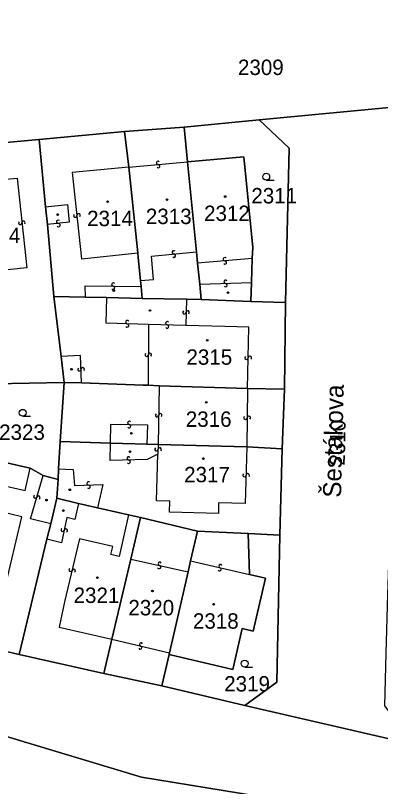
# Model space of a CAD drawing. Extents: x -596024 to -594475, y -1163820 to -1161957.
# Drawn here: x -595838.1 to -595797.7, y -1163063.8 to -1162978.7 of the extents above; entities that cross this region are included whole.
import ezdxf

# ---------------------------------------------------------------- set-up
doc = ezdxf.new("R2010")
doc.units = 0
for name, color, linetype in [('Level 1', 7, 'Continuous'), ('Level 11', 7, 'Continuous'), ('Level 13', 7, 'Continuous'), ('Level 3', 7, 'Continuous'), ('Level 4', 7, 'Continuous'), ('Level 5', 7, 'Continuous'), ('Level 60', 7, 'Continuous')]:
    doc.layers.add(name, color=color, linetype=linetype)

msp = doc.modelspace()

# ---------------------------------------------------------------- linework, layer by layer
at = {"layer": 'Level 1'}
for points in [[(-595792.13, -1162988.41), (-595811.15, -1162990.23)], [(-595811.15, -1162990.23), (-595819.44, -1162991.02)], [(-595808.24, -1163010.39), (-595807.83, -1162993.35), (-595811.15, -1162990.23)], [(-595835.47, -1162992.39), (-595826.01, -1162991.52)], [(-595826.01, -1162991.52), (-595819.44, -1162991.02)], [(-595826.01, -1162991.52), (-595825.55, -1162995.44)], [(-595819.44, -1162991.02), (-595819.07, -1162994.86)], [(-595835.47, -1162992.39), (-595844.43, -1162993.2)], [(-595834.75, -1162999.81), (-595835.47, -1162992.39)], [(-595811.91, -1163005.53), (-595811.86, -1163004.29), (-595812.85, -1162994.3), (-595819.07, -1162994.86)], [(-595819.07, -1162994.86), (-595818.08, -1163004.8)], [(-595824.57, -1163004.9), (-595825.55, -1162995.44)], [(-595834.54, -1163001.78), (-595834.75, -1162999.81)], [(-595833.83, -1163009.71), (-595834.54, -1163001.78)], [(-595824.26, -1163007.94), (-595824.52, -1163005.4), (-595824.57, -1163004.9)], [(-595818.08, -1163004.8), (-595817.96, -1163006.03)], [(-595817.96, -1163006.03), (-595817.72, -1163008.37)], [(-595811.91, -1163005.53), (-595812.01, -1163008.18)], [(-595824.19, -1163008.62), (-595824.26, -1163007.94)], [(-595824.06, -1163009.93), (-595824.19, -1163008.62)], [(-595817.72, -1163008.37), (-595817.55, -1163010.06)], [(-595812.01, -1163008.18), (-595812.09, -1163010.26)], [(-595830.34, -1163009.8), (-595833.83, -1163009.71)], [(-595833.83, -1163009.71), (-595833.04, -1163016.33)], [(-595827.98, -1163009.84), (-595830.34, -1163009.8)], [(-595824.06, -1163009.93), (-595827.98, -1163009.84)], [(-595819.18, -1163010.02), (-595824.06, -1163009.93)], [(-595817.55, -1163010.06), (-595819.18, -1163010.02)], [(-595817.55, -1163010.06), (-595812.09, -1163010.26)], [(-595812.09, -1163010.26), (-595808.24, -1163010.39)], [(-595808.35, -1163019.93), (-595808.24, -1163010.39)], [(-595833.04, -1163016.33), (-595832.7, -1163019.2)], [(-595840.47, -1163019.37), (-595832.7, -1163019.2)], [(-595832.7, -1163019.2), (-595833.12, -1163025.71)], [(-595830.77, -1163019.26), (-595832.7, -1163019.2)], [(-595823.43, -1163019.51), (-595823.96, -1163019.49), (-595830.77, -1163019.26)], [(-595822.19, -1163019.59), (-595823.43, -1163019.51)], [(-595812.43, -1163019.87), (-595822.19, -1163019.59)], [(-595812.43, -1163019.87), (-595808.35, -1163019.93)], [(-595808.61, -1163026.54), (-595808.35, -1163019.93)], [(-595833.12, -1163025.71), (-595833.3, -1163028.73)], [(-595833.12, -1163025.71), (-595827.57, -1163025.9)], [(-595827.57, -1163025.9), (-595823.55, -1163026.01)], [(-595823.55, -1163026.01), (-595822.31, -1163026.04)], [(-595822.31, -1163026.04), (-595812.52, -1163026.32)], [(-595812.52, -1163026.32), (-595808.61, -1163026.54)], [(-595808.88, -1163036.04), (-595808.61, -1163026.54)], [(-595842.29, -1163027.35), (-595836.43, -1163028.66)], [(-595836.43, -1163028.66), (-595835, -1163029.47)], [(-595833.3, -1163028.73), (-595833.37, -1163029.92)], [(-595835, -1163029.47), (-595833.37, -1163029.92)], [(-595833.37, -1163029.92), (-595833.5, -1163031.99)], [(-595834.18, -1163034.79), (-595833.5, -1163031.99)], [(-595833.5, -1163031.99), (-595831.09, -1163032.55)], [(-595831.09, -1163032.55), (-595829, -1163033.03)], [(-595829, -1163033.03), (-595825.58, -1163033.82)], [(-595825.58, -1163033.82), (-595824.26, -1163034.12)], [(-595825.34, -1163038.69), (-595824.26, -1163034.12)], [(-595824.26, -1163034.12), (-595817.97, -1163035.61)], [(-595834.6, -1163036.51), (-595834.18, -1163034.79)], [(-595817.97, -1163035.61), (-595818.73, -1163038.9)], [(-595812.36, -1163035.87), (-595817.97, -1163035.61)], [(-595812.36, -1163035.87), (-595808.88, -1163036.04)], [(-595812.22, -1163040.4), (-595812.36, -1163035.87)], [(-595837.67, -1163049.21), (-595834.6, -1163036.51)], [(-595812.73, -1163054.87), (-595809.22, -1163052.29), (-595808.88, -1163036.04)], [(-595827.42, -1163047.54), (-595825.34, -1163038.69)], [(-595818.73, -1163038.9), (-595819, -1163040.09)], [(-595821.05, -1163049.03), (-595819, -1163040.09)], [(-595821.1, -1163049.22), (-595814.07, -1163050.89), (-595813.04, -1163046.37), (-595811.8, -1163046.65), (-595810.46, -1163040.8), (-595812.22, -1163040.4)], [(-595846.87, -1163047.06), (-595837.67, -1163049.21)], [(-595828.31, -1163051.33), (-595827.42, -1163047.54)], [(-595837.67, -1163049.21), (-595828.31, -1163051.33)], [(-595821.92, -1163052.7), (-595821.1, -1163049.22)], [(-595821.1, -1163049.22), (-595821.05, -1163049.03)], [(-595828.31, -1163051.33), (-595821.92, -1163052.7)], [(-595821.92, -1163052.7), (-595812.73, -1163054.87)], [(-595794.09, -1163059.15), (-595812.73, -1163054.87)], [(-595779.65, -1163068.86), (-595798.9, -1163066.88), (-595824.16, -1163062.75), (-595839.42, -1163058.15)]]:
    msp.add_lwpolyline(points, dxfattribs=at)
at = {"layer": 'Level 13'}
for centre, start, end in [((-595822.325, -1162994.966), 42.48743, 274.58543), ((-595822.294, -1162995.333), 222.27298, 94.86298), ((-595831.463, -1163000.789), 133.20797, 5.79797), ((-595831.096, -1163000.752), 313.42242, 185.52042), ((-595837.543, -1163001.609), 133.32691, 5.91691), ((-595837.176, -1163001.572), 313.54136, 185.63936), ((-595833.349, -1163001.467), 43.2905, 275.8805), ((-595833.312, -1163001.834), 223.50496, 95.60295), ((-595820.585, -1163004.846), 42.65014, 274.74814), ((-595820.554, -1163005.213), 222.43568, 95.02568), ((-595814.954, -1163005.597), 41.88273, 274.47273), ((-595814.927, -1163005.964), 222.09719, 94.19518), ((-595827.276, -1163008.396), 36.72273, 268.82073), ((-595827.283, -1163008.764), 216.50827, 89.09827), ((-595814.864, -1163008.086), 39.27854, 271.37654), ((-595814.855, -1163008.454), 219.06409, 91.65409), ((-595819.046, -1163011.467), 305.58282, 177.68082), ((-595819.414, -1163011.453), 125.36837, 357.95837), ((-595825.714, -1163012.536), 35.4521, 268.0421), ((-595825.727, -1163012.904), 215.66656, 87.76455), ((-595821.314, -1163012.666), 35.62144, 268.21144), ((-595821.327, -1163013.034), 215.8359, 87.93389), ((-595823.584, -1163016.148), 126.64672, 359.23672), ((-595823.216, -1163016.153), 306.86118, 178.95918), ((-595812.554, -1163016.485), 126.35576, 358.45375), ((-595812.186, -1163016.494), 306.1413, 178.7313), ((-595831.004, -1163017.755), 129.45874, 1.55674), ((-595830.636, -1163017.744), 309.24429, 181.83429), ((-595822.434, -1163022.816), 126.09243, 358.68243), ((-595822.066, -1163022.825), 306.30689, 178.40489), ((-595812.664, -1163023.097), 126.35885, 358.94885), ((-595812.296, -1163023.104), 306.57331, 178.67131), ((-595825.505, -1163023.666), 36.23831, 268.33631), ((-595825.514, -1163024.034), 216.02386, 88.61386), ((-595822.504, -1163026.574), 125.56714, 358.15714), ((-595822.136, -1163026.587), 305.78159, 177.87959), ((-595825.565, -1163027.586), 38.97436, 271.56436), ((-595825.556, -1163027.954), 219.18882, 91.28682), ((-595812.784, -1163029.434), 125.59772, 358.18772), ((-595812.416, -1163029.447), 305.81218, 177.91017), ((-595829.993, -1163030.336), 38.82755, 270.92555), ((-595829.986, -1163030.704), 218.61309, 91.20309), ((-595835.886, -1163031.806), 110.93778, 343.03578), ((-595835.534, -1163031.913), 290.72332, 163.31332), ((-595832.86, -1163035.472), 115.41459, 348.00459), ((-595832.5, -1163035.549), 295.62905, 167.72705), ((-595822.129, -1163039.21), 24.9205, 257.01849), ((-595815.437, -1163039.471), 24.3974, 256.4954), ((-595831.989, -1163039.897), 113.83989, 346.42989), ((-595831.631, -1163039.984), 294.05435, 166.15234), ((-595822.21, -1163039.57), 204.70604, 77.29604), ((-595815.522, -1163039.829), 204.18295, 76.77295), ((-595824.283, -1163048.469), 203.99298, 76.58298), ((-595824.196, -1163048.111), 24.20744, 256.30544)]:
    msp.add_arc(centre, 0.184, start, end, dxfattribs=at)
at = {"layer": 'Level 3'}
for points in [[(-595825.55, -1162995.44), (-595819.07, -1162994.86)], [(-595825.55, -1162995.44), (-595831.79, -1162996.01), (-595830.78, -1163005.54), (-595824.57, -1163004.9)], [(-595844.01, -1162997.19), (-595837.89, -1162996.64), (-595836.82, -1163006.54), (-595842.96, -1163007.18)], [(-595834.75, -1162999.81), (-595832.33, -1162999.56), (-595832.12, -1163001.52), (-595834.54, -1163001.78)], [(-595824.26, -1163007.94), (-595822.82, -1163007.82), (-595823.06, -1163005.26), (-595818.08, -1163004.8)], [(-595811.91, -1163005.53), (-595817.96, -1163006.03)], [(-595830.34, -1163009.8), (-595830.36, -1163008.55), (-595824.19, -1163008.62)], [(-595817.72, -1163008.37), (-595812.01, -1163008.18)], [(-595823.37, -1163012.79), (-595828.07, -1163012.65), (-595827.98, -1163009.84)], [(-595819.18, -1163010.02), (-595819.27, -1163012.9)], [(-595823.37, -1163012.79), (-595823.43, -1163019.51)], [(-595819.27, -1163012.9), (-595823.37, -1163012.79)], [(-595812.43, -1163019.87), (-595812.31, -1163013.11), (-595814.96, -1163013.03), (-595819.27, -1163012.9)], [(-595830.77, -1163019.26), (-595830.88, -1163016.24), (-595833.04, -1163016.33)], [(-595822.19, -1163019.59), (-595822.31, -1163026.04)], [(-595812.43, -1163019.87), (-595812.52, -1163026.32)], [(-595827.57, -1163025.9), (-595827.53, -1163023.81), (-595823.49, -1163023.89), (-595823.55, -1163026.01)], [(-595822.34, -1163027.12), (-595823.51, -1163027.7), (-595827.61, -1163027.83), (-595827.57, -1163025.9)], [(-595812.52, -1163026.32), (-595812.69, -1163032.56), (-595815.63, -1163032.48), (-595815.66, -1163033.66), (-595821.05, -1163033.5), (-595821.01, -1163032.32), (-595822.49, -1163032.28), (-595822.34, -1163027.12)], [(-595822.31, -1163026.04), (-595822.34, -1163027.12)], [(-595842.85, -1163029.82), (-595837, -1163031.14), (-595836.43, -1163028.66)], [(-595833.3, -1163028.73), (-595831.69, -1163028.82), (-595831.56, -1163030.56), (-595828.41, -1163030.48), (-595829, -1163033.03)], [(-595834.18, -1163034.79), (-595836.41, -1163034.25), (-595835, -1163029.47)], [(-595845.99, -1163043.21), (-595839.91, -1163044.64), (-595837.38, -1163034.02), (-595843.47, -1163032.55)], [(-595831.09, -1163032.55), (-595831.5, -1163034.32), (-595832.39, -1163034.11), (-595832.97, -1163036.9), (-595834.6, -1163036.51)], [(-595825.58, -1163033.82), (-595826.61, -1163038.4), (-595827.53, -1163038.18), (-595827.33, -1163037.31), (-595830.99, -1163036.46), (-595832.64, -1163043.43), (-595833.24, -1163046.21), (-595827.42, -1163047.54)], [(-595825.34, -1163038.69), (-595819, -1163040.09)], [(-595818.73, -1163038.9), (-595812.22, -1163040.4)], [(-595827.42, -1163047.54), (-595821.05, -1163049.03)]]:
    msp.add_lwpolyline(points, dxfattribs=at)
at = {"layer": 'Level 5'}
for p, q in [((-595810.37, -1162996.87), (-595809.495, -1162996.87)), ((-595837.27, -1163022.92), (-595836.395, -1163022.92)), ((-595812.75, -1163050.61), (-595811.875, -1163050.61))]:
    msp.add_line(p, q, dxfattribs=at)
for centre, radius in [((-595810.37, -1162996.495), 0.375), ((-595827.89, -1162999.25), 0.09), ((-595827.89, -1162999.25), 0.0521), ((-595821.33, -1162999.02), 0.09), ((-595821.33, -1162999.02), 0.0521), ((-595814.91, -1162998.68), 0.09), ((-595814.91, -1162998.68), 0.0521), ((-595833.41, -1163000.67), 0.09), ((-595833.41, -1163000.67), 0.0521), ((-595827.21, -1163009.08), 0.09), ((-595827.21, -1163009.08), 0.0521), ((-595814.59, -1163009.29), 0.09), ((-595814.59, -1163009.29), 0.0521), ((-595823.21, -1163011.26), 0.09), ((-595823.21, -1163011.26), 0.0521), ((-595816.88, -1163014.55), 0.09), ((-595816.88, -1163014.55), 0.0521), ((-595831.88, -1163017.75), 0.09), ((-595831.88, -1163017.75), 0.0521), ((-595816.99, -1163021.4), 0.09), ((-595816.99, -1163021.4), 0.0521), ((-595837.27, -1163022.545), 0.375), ((-595825.28, -1163024.81), 0.09), ((-595825.28, -1163024.81), 0.0521), ((-595825.42, -1163026.85), 0.09), ((-595825.42, -1163026.85), 0.0521), ((-595817.32, -1163027.6), 0.09), ((-595817.32, -1163027.6), 0.0521), ((-595832.07, -1163031.05), 0.09), ((-595832.07, -1163031.05), 0.0521), ((-595834.64, -1163032.19), 0.09), ((-595834.64, -1163032.19), 0.0521), ((-595832.78, -1163033.34), 0.09), ((-595832.78, -1163033.34), 0.0521), ((-595829.02, -1163040.75), 0.09), ((-595829.02, -1163040.75), 0.0521), ((-595822.94, -1163042.21), 0.09), ((-595822.94, -1163042.21), 0.0521), ((-595816.18, -1163043.68), 0.09), ((-595816.18, -1163043.68), 0.0521), ((-595812.75, -1163050.235), 0.375)]:
    msp.add_circle(centre, radius, dxfattribs=at)
at = {"layer": 'Level 60'}
for points in [[(-595765.53, -1162978.66), (-595764.26, -1162983.79), (-595764.19, -1162984.06), (-595763.73, -1162985.9), (-595773.12, -1162986.61), (-595779.62, -1162987.25), (-595786.03, -1162987.81), (-595792.13, -1162988.41), (-595811.15, -1162990.23), (-595819.44, -1162991.02), (-595826.01, -1162991.52), (-595835.47, -1162992.39), (-595844.43, -1162993.2)], [(-595846.87, -1163047.06), (-595837.67, -1163049.21), (-595828.31, -1163051.33), (-595821.92, -1163052.7), (-595812.73, -1163054.87), (-595794.09, -1163059.15), (-595773.96, -1163063.72), (-595750.84, -1163064.39), (-595757.26, -1163072.39), (-595770.62, -1163069.8), (-595779.65, -1163068.86), (-595798.9, -1163066.88), (-595824.16, -1163062.75), (-595839.42, -1163058.15)]]:
    msp.add_lwpolyline(points, dxfattribs=at)
for points in [[(-595812.73, -1163054.87), (-595809.22, -1163052.29), (-595808.88, -1163036.04), (-595808.61, -1163026.54), (-595808.35, -1163019.93), (-595808.24, -1163010.39), (-595807.83, -1162993.35), (-595811.15, -1162990.23), (-595792.13, -1162988.41), (-595795.85, -1162992.35), (-595796.08, -1163007.03), (-595796.3, -1163016.57), (-595796.51, -1163023.04), (-595796.53, -1163029.64), (-595796.77, -1163036.11), (-595796.99, -1163042.59), (-595797.16, -1163049.07), (-595797.3, -1163054.91), (-595794.09, -1163059.15)], [(-595811.86, -1163004.29), (-595812.85, -1162994.3), (-595819.07, -1162994.86), (-595819.44, -1162991.02), (-595811.15, -1162990.23), (-595807.83, -1162993.35), (-595808.24, -1163010.39), (-595812.09, -1163010.26), (-595812.01, -1163008.18), (-595811.91, -1163005.53)], [(-595824.52, -1163005.4), (-595824.26, -1163007.94), (-595824.19, -1163008.62), (-595824.06, -1163009.93), (-595827.98, -1163009.84), (-595830.34, -1163009.8), (-595833.83, -1163009.71), (-595834.54, -1163001.78), (-595834.75, -1162999.81), (-595835.47, -1162992.39), (-595826.01, -1162991.52), (-595825.55, -1162995.44), (-595824.57, -1163004.9)], [(-595817.72, -1163008.37), (-595817.55, -1163010.06), (-595819.18, -1163010.02), (-595824.06, -1163009.93), (-595824.19, -1163008.62), (-595824.26, -1163007.94), (-595824.52, -1163005.4), (-595824.57, -1163004.9), (-595825.55, -1162995.44), (-595826.01, -1162991.52), (-595819.44, -1162991.02), (-595819.07, -1162994.86), (-595818.08, -1163004.8), (-595817.96, -1163006.03)], [(-595844.43, -1162993.2), (-595835.47, -1162992.39), (-595834.75, -1162999.81), (-595834.54, -1163001.78), (-595833.83, -1163009.71), (-595833.04, -1163016.33), (-595832.7, -1163019.2), (-595840.47, -1163019.37), (-595841.68, -1163019.47), (-595842.49, -1163011.77), (-595842.96, -1163007.18), (-595844.01, -1162997.19)], [(-595812.85, -1162994.3), (-595811.86, -1163004.29), (-595811.91, -1163005.53), (-595812.01, -1163008.18), (-595812.09, -1163010.26), (-595817.55, -1163010.06), (-595817.72, -1163008.37), (-595817.96, -1163006.03), (-595818.08, -1163004.8), (-595819.07, -1162994.86)], [(-595817.55, -1163010.06), (-595812.09, -1163010.26), (-595808.24, -1163010.39), (-595808.35, -1163019.93), (-595812.43, -1163019.87), (-595822.19, -1163019.59), (-595823.43, -1163019.51), (-595823.96, -1163019.49), (-595830.77, -1163019.26), (-595832.7, -1163019.2), (-595833.04, -1163016.33), (-595833.83, -1163009.71), (-595830.34, -1163009.8), (-595827.98, -1163009.84), (-595824.06, -1163009.93), (-595819.18, -1163010.02)], [(-595840.47, -1163019.37), (-595832.7, -1163019.2), (-595833.12, -1163025.71), (-595833.3, -1163028.73), (-595833.37, -1163029.92), (-595835, -1163029.47), (-595836.43, -1163028.66), (-595842.29, -1163027.35), (-595842.22, -1163027.05)], [(-595833.12, -1163025.71), (-595832.7, -1163019.2), (-595830.77, -1163019.26), (-595823.96, -1163019.49), (-595823.43, -1163019.51), (-595822.19, -1163019.59), (-595812.43, -1163019.87), (-595808.35, -1163019.93), (-595808.61, -1163026.54), (-595812.52, -1163026.32), (-595822.31, -1163026.04), (-595823.55, -1163026.01), (-595827.57, -1163025.9)], [(-595824.26, -1163034.12), (-595825.58, -1163033.82), (-595829, -1163033.03), (-595831.09, -1163032.55), (-595833.5, -1163031.99), (-595833.37, -1163029.92), (-595833.3, -1163028.73), (-595833.12, -1163025.71), (-595827.57, -1163025.9), (-595823.55, -1163026.01), (-595822.31, -1163026.04), (-595812.52, -1163026.32), (-595808.61, -1163026.54), (-595808.88, -1163036.04), (-595812.36, -1163035.87), (-595817.97, -1163035.61)], [(-595846.87, -1163047.06), (-595845.99, -1163043.21), (-595843.96, -1163034.59), (-595843.47, -1163032.55), (-595843.16, -1163031.19), (-595842.85, -1163029.82), (-595842.7, -1163029.19), (-595842.29, -1163027.35), (-595836.43, -1163028.66), (-595835, -1163029.47), (-595833.37, -1163029.92), (-595833.5, -1163031.99), (-595834.18, -1163034.79), (-595834.6, -1163036.51), (-595837.67, -1163049.21)], [(-595828.31, -1163051.33), (-595837.67, -1163049.21), (-595834.6, -1163036.51), (-595834.18, -1163034.79), (-595833.5, -1163031.99), (-595831.09, -1163032.55), (-595829, -1163033.03), (-595825.58, -1163033.82), (-595824.26, -1163034.12), (-595825.34, -1163038.69), (-595827.42, -1163047.54)], [(-595828.31, -1163051.33), (-595827.42, -1163047.54), (-595825.34, -1163038.69), (-595824.26, -1163034.12), (-595817.97, -1163035.61), (-595818.73, -1163038.9), (-595819, -1163040.09), (-595821.05, -1163049.03), (-595821.1, -1163049.22), (-595821.92, -1163052.7)], [(-595812.73, -1163054.87), (-595821.92, -1163052.7), (-595821.1, -1163049.22), (-595814.07, -1163050.89), (-595813.04, -1163046.37), (-595811.8, -1163046.65), (-595810.46, -1163040.8), (-595812.22, -1163040.4), (-595812.36, -1163035.87), (-595808.88, -1163036.04), (-595809.22, -1163052.29)], [(-595821.05, -1163049.03), (-595819, -1163040.09), (-595818.73, -1163038.9), (-595817.97, -1163035.61), (-595812.36, -1163035.87), (-595812.22, -1163040.4), (-595810.46, -1163040.8), (-595811.8, -1163046.65), (-595813.04, -1163046.37), (-595814.07, -1163050.89), (-595821.1, -1163049.22)], [(-595841.12, -1163065.86), (-595839.42, -1163058.15), (-595824.16, -1163062.75), (-595798.9, -1163066.88), (-595779.65, -1163068.86), (-595780.6, -1163073.68), (-595817.56, -1163071.57), (-595822.9, -1163070.28)]]:
    msp.add_lwpolyline(points, close=True, dxfattribs=at)

# ---------------------------------------------------------------- texts
at = {"layer": 'Level 11'}
msp.add_text('Šestákova', height=2, rotation=88.59567, dxfattribs=at).set_placement((-595802.113, -1163031.938))
at = {"layer": 'Level 4'}
for s, p in [('2309', (-595813.498, -1162985.27)), ('2311', (-595812.02, -1162999.44)), ('2313', (-595823.67, -1163001.72)), ('2312', (-595817.24, -1163001.38)), ('2314', (-595830.157, -1163001.95)), ('2324', (-595842.589, -1163003.82)), ('2315', (-595819.19, -1163017.25)), ('2316', (-595819.26, -1163024.1)), ('2323', (-595839.876, -1163025.54)), ('2317', (-595819.442, -1163030.22)), ('2321', (-595831.652, -1163043.54)), ('2320', (-595825.6, -1163044.91)), ('2318', (-595818.47, -1163046.38)), ('2319', (-595815.02, -1163053.31))]:
    msp.add_text(s, height=1.7, dxfattribs=at).set_placement(p)
msp.add_text('2310', height=1.7, rotation=88.75197, dxfattribs=at).set_placement((-595801.708, -1163028.4))

doc.saveas('drawing.dxf')
